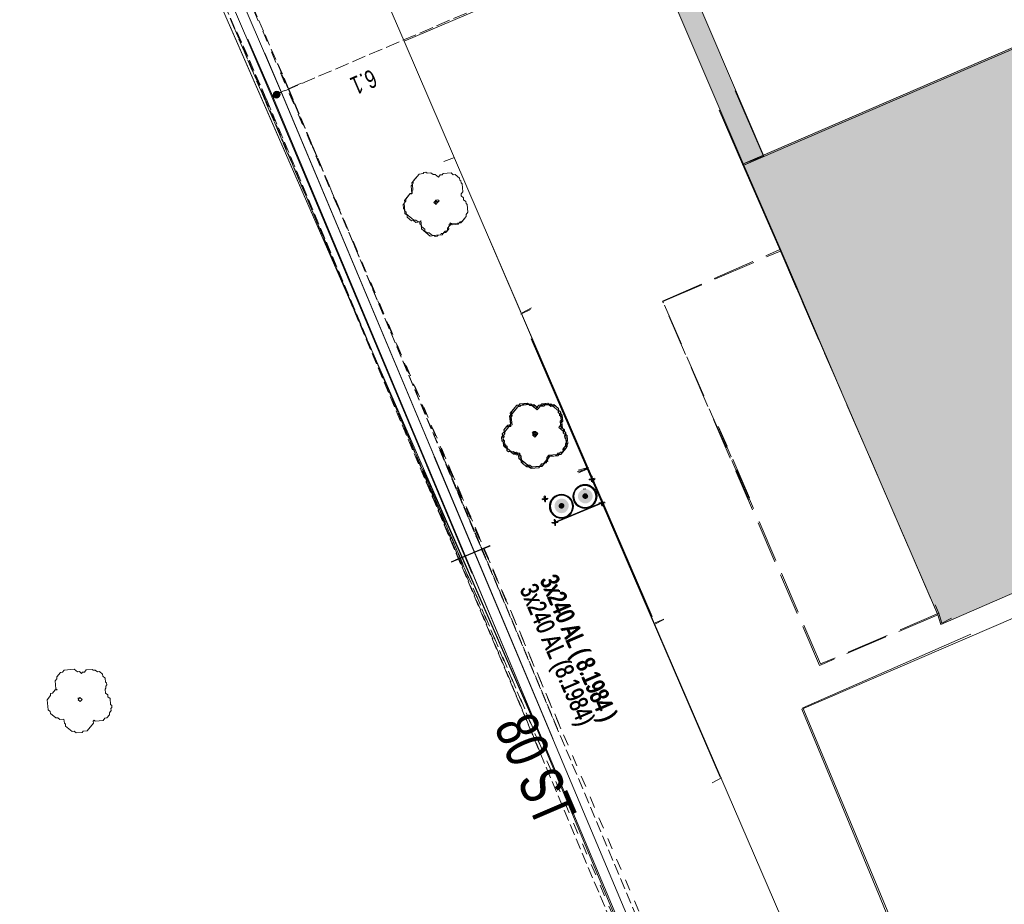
# Model space of a CAD drawing. Header units: metres. Extents: x -740 to 758, y -633 to 854.
# Tile 1023 of 1056: x 485 to 514, y 66 to 92. Entities that reach past the tile are written whole.
import ezdxf

# ---------------------------------------------------------------- set-up
doc = ezdxf.new("R2010")
doc.units = ezdxf.units.M
doc.header["$MEASUREMENT"] = 0
for name, pattern in [('1248_416', [1.664, 1.248, -0.416]), ('333_125', [0.4576, 0.3328, -0.1248]), ('333_333', [0.6656, 0.3328, -0.3328]), ('416_125', [0.5408, 0.416, -0.1248])]:
    doc.linetypes.add(name, pattern=pattern)
for name, color, linetype in [('Gas.LOVION', 7, 'Continuous'), ('Gis.LOVION', 7, 'Continuous'), ('Grundkarte.LOVION', 7, 'Continuous'), ('Strom.LOVION', 7, 'Continuous'), ('StromBemass.LOVION', 7, 'Continuous')]:
    doc.layers.add(name, color=color, linetype=linetype)
doc.styles.add('ERSTELLTER_STIL_1', font='arial.ttf')

msp = doc.modelspace()

# ---------------------------------------------------------------- hatches: boundary and pattern name
at = {"layer": 'Grundkarte.LOVION', "linetype": 'Continuous', "lineweight": 18}
for points in [[(507.378, 88.375), (503.237, 98.079), (513.55, 102.634), (525.335, 101.51), (525.568, 100.942), (526.017, 101.488), (525.778, 102.115), (513.455, 103.304), (502.378, 98.408), (506.783, 88.11)], [(523.564, 79.327), (532.778, 83.331), (533.686, 83.715), (527.868, 97.274), (506.741, 88.145), (507.845, 85.622), (512.505, 74.846), (512.592, 74.559)], [(509.614, 81.53), (519.572, 93.646), (506.783, 88.11), (507.887, 85.588)], [(506.054, 89.733), (506.741, 88.145), (507.368, 88.383), (506.53, 90.311)], [(512.908, 74.747), (512.426, 75.143), (512.539, 74.889), (512.626, 74.601)]]:
    msp.add_hatch(color=254, dxfattribs=at).paths.add_polyline_path(points)
at = {"layer": 'Strom.LOVION', "linetype": 'Continuous', "lineweight": 18}
for points in [[(502.244, 78.216), (502.259, 78.237), (502.271, 78.259), (502.28, 78.282), (502.286, 78.306), (502.289, 78.331), (502.289, 78.356), (502.286, 78.381), (502.28, 78.406), (502.27, 78.429), (502.258, 78.451), (502.243, 78.471), (502.226, 78.49), (502.207, 78.506), (502.185, 78.519), (502.163, 78.53), (502.139, 78.537), (502.114, 78.542), (502.089, 78.543), (502.064, 78.542), (502.039, 78.537), (502.015, 78.529), (501.993, 78.518), (501.971, 78.505), (501.952, 78.489), (501.935, 78.47), (501.92, 78.45), (501.908, 78.428), (501.899, 78.404), (501.893, 78.38), (501.89, 78.355), (501.89, 78.33), (501.893, 78.305), (501.899, 78.281), (501.909, 78.257), (501.921, 78.235), (501.936, 78.215), (501.953, 78.197), (501.972, 78.181), (501.994, 78.168), (502.016, 78.157), (502.04, 78.149), (502.065, 78.145), (502.09, 78.143), (502.115, 78.145), (502.14, 78.15), (502.164, 78.157), (502.187, 78.168), (502.208, 78.182), (502.227, 78.198)], [(502.26, 78.23), (502.274, 78.25), (502.287, 78.273), (502.296, 78.296), (502.302, 78.32), (502.305, 78.346), (502.305, 78.371), (502.302, 78.396), (502.295, 78.42), (502.286, 78.444), (502.274, 78.466), (502.259, 78.486), (502.242, 78.504), (502.222, 78.52), (502.201, 78.534), (502.178, 78.544), (502.154, 78.552), (502.129, 78.557), (502.104, 78.558), (502.079, 78.557), (502.054, 78.552), (502.03, 78.544), (502.007, 78.533), (501.986, 78.519), (501.967, 78.503), (501.95, 78.485), (501.935, 78.464), (501.923, 78.442), (501.914, 78.419), (501.907, 78.394), (501.904, 78.369), (501.904, 78.344), (501.908, 78.319), (501.914, 78.295), (501.923, 78.271), (501.936, 78.249), (501.95, 78.229), (501.968, 78.211), (501.987, 78.195), (502.009, 78.181), (502.031, 78.171), (502.055, 78.163), (502.08, 78.158), (502.105, 78.157), (502.13, 78.158), (502.155, 78.163), (502.179, 78.171), (502.202, 78.182), (502.223, 78.195), (502.243, 78.212)], [(502.263, 78.204), (502.277, 78.225), (502.29, 78.247), (502.299, 78.27), (502.305, 78.295), (502.308, 78.32), (502.308, 78.345), (502.305, 78.37), (502.298, 78.394), (502.289, 78.418), (502.277, 78.44), (502.262, 78.46), (502.245, 78.478), (502.225, 78.494), (502.204, 78.508), (502.181, 78.518), (502.157, 78.526), (502.132, 78.531), (502.107, 78.532), (502.082, 78.531), (502.057, 78.526), (502.033, 78.518), (502.01, 78.507), (501.989, 78.494), (501.97, 78.477), (501.953, 78.459), (501.938, 78.439), (501.926, 78.416), (501.917, 78.393), (501.91, 78.368), (501.907, 78.343), (501.907, 78.318), (501.911, 78.293), (501.917, 78.269), (501.926, 78.245), (501.939, 78.223), (501.953, 78.203), (501.971, 78.185), (501.99, 78.169), (502.012, 78.155), (502.034, 78.145), (502.058, 78.137), (502.083, 78.132), (502.108, 78.131), (502.133, 78.132), (502.158, 78.137), (502.182, 78.145), (502.205, 78.156), (502.226, 78.17), (502.246, 78.186)], [(502.279, 78.219), (502.294, 78.239), (502.306, 78.262), (502.315, 78.285), (502.321, 78.309), (502.324, 78.334), (502.324, 78.36), (502.321, 78.385), (502.315, 78.409), (502.305, 78.432), (502.293, 78.454), (502.278, 78.475), (502.261, 78.493), (502.241, 78.509), (502.22, 78.523), (502.197, 78.533), (502.173, 78.541), (502.148, 78.545), (502.123, 78.547), (502.098, 78.545), (502.073, 78.541), (502.05, 78.533), (502.027, 78.522), (502.006, 78.508), (501.986, 78.492), (501.969, 78.474), (501.954, 78.453), (501.942, 78.431), (501.933, 78.408), (501.927, 78.383), (501.924, 78.358), (501.924, 78.333), (501.927, 78.308), (501.933, 78.284), (501.943, 78.26), (501.955, 78.238), (501.97, 78.218), (501.987, 78.2), (502.007, 78.184), (502.028, 78.17), (502.051, 78.16), (502.075, 78.152), (502.099, 78.147), (502.125, 78.146), (502.15, 78.148), (502.174, 78.152), (502.198, 78.16), (502.221, 78.171), (502.242, 78.185), (502.262, 78.201)], [(502.159, 78.317), (502.165, 78.324), (502.169, 78.332), (502.172, 78.34), (502.174, 78.349), (502.175, 78.358), (502.175, 78.367), (502.174, 78.376), (502.172, 78.385), (502.169, 78.393), (502.164, 78.401), (502.159, 78.408), (502.153, 78.415), (502.146, 78.42), (502.138, 78.425), (502.13, 78.429), (502.122, 78.432), (502.113, 78.433), (502.104, 78.434), (502.095, 78.433), (502.086, 78.431), (502.078, 78.429), (502.069, 78.425), (502.062, 78.42), (502.055, 78.414), (502.049, 78.408), (502.044, 78.4), (502.039, 78.393), (502.036, 78.384), (502.034, 78.375), (502.033, 78.367), (502.033, 78.358), (502.034, 78.349), (502.036, 78.34), (502.04, 78.332), (502.044, 78.324), (502.049, 78.317), (502.055, 78.31), (502.062, 78.304), (502.07, 78.3), (502.078, 78.296), (502.087, 78.293), (502.095, 78.291), (502.104, 78.291), (502.113, 78.291), (502.122, 78.293), (502.131, 78.296), (502.139, 78.3), (502.146, 78.305), (502.153, 78.31)], [(501.554, 77.93), (501.569, 77.95), (501.581, 77.972), (501.59, 77.996), (501.596, 78.02), (501.599, 78.045), (501.599, 78.07), (501.596, 78.095), (501.59, 78.119), (501.58, 78.142), (501.568, 78.164), (501.553, 78.185), (501.536, 78.203), (501.517, 78.219), (501.495, 78.232), (501.473, 78.243), (501.449, 78.251), (501.424, 78.255), (501.399, 78.257), (501.374, 78.255), (501.349, 78.25), (501.325, 78.243), (501.303, 78.232), (501.281, 78.218), (501.262, 78.202), (501.245, 78.184), (501.23, 78.163), (501.218, 78.141), (501.209, 78.118), (501.203, 78.094), (501.2, 78.069), (501.2, 78.044), (501.203, 78.019), (501.21, 77.994), (501.219, 77.971), (501.231, 77.949), (501.246, 77.929), (501.263, 77.91), (501.283, 77.894), (501.304, 77.881), (501.327, 77.87), (501.35, 77.863), (501.375, 77.858), (501.4, 77.857), (501.425, 77.858), (501.45, 77.863), (501.474, 77.871), (501.497, 77.882), (501.518, 77.895), (501.537, 77.911)], [(501.564, 77.945), (501.578, 77.966), (501.591, 77.988), (501.6, 78.011), (501.606, 78.036), (501.609, 78.061), (501.609, 78.086), (501.606, 78.111), (501.599, 78.136), (501.59, 78.159), (501.578, 78.181), (501.563, 78.201), (501.546, 78.22), (501.526, 78.236), (501.505, 78.249), (501.482, 78.26), (501.458, 78.268), (501.433, 78.272), (501.408, 78.274), (501.383, 78.272), (501.358, 78.267), (501.334, 78.259), (501.311, 78.249), (501.29, 78.235), (501.27, 78.219), (501.253, 78.2), (501.238, 78.18), (501.226, 78.158), (501.217, 78.134), (501.211, 78.11), (501.208, 78.085), (501.208, 78.06), (501.211, 78.034), (501.217, 78.01), (501.227, 77.987), (501.239, 77.965), (501.254, 77.944), (501.271, 77.926), (501.291, 77.91), (501.312, 77.896), (501.335, 77.886), (501.359, 77.878), (501.384, 77.873), (501.409, 77.872), (501.434, 77.873), (501.459, 77.878), (501.483, 77.886), (501.506, 77.897), (501.527, 77.911), (501.546, 77.927)], [(501.563, 77.916), (501.577, 77.937), (501.589, 77.959), (501.599, 77.982), (501.605, 78.006), (501.608, 78.031), (501.608, 78.057), (501.604, 78.082), (501.598, 78.106), (501.589, 78.129), (501.577, 78.151), (501.562, 78.171), (501.544, 78.19), (501.525, 78.206), (501.504, 78.219), (501.481, 78.23), (501.457, 78.237), (501.432, 78.242), (501.407, 78.244), (501.382, 78.242), (501.357, 78.237), (501.334, 78.229), (501.311, 78.219), (501.29, 78.205), (501.27, 78.189), (501.253, 78.17), (501.238, 78.15), (501.226, 78.128), (501.217, 78.105), (501.211, 78.08), (501.208, 78.055), (501.208, 78.03), (501.211, 78.005), (501.218, 77.981), (501.227, 77.958), (501.239, 77.936), (501.254, 77.915), (501.271, 77.897), (501.291, 77.881), (501.312, 77.868), (501.335, 77.857), (501.359, 77.849), (501.383, 77.845), (501.409, 77.843), (501.434, 77.845), (501.458, 77.85), (501.482, 77.857), (501.505, 77.868), (501.526, 77.882), (501.545, 77.898)], [(501.573, 77.937), (501.588, 77.957), (501.6, 77.979), (501.609, 78.002), (501.615, 78.026), (501.618, 78.051), (501.618, 78.076), (501.615, 78.101), (501.609, 78.126), (501.599, 78.149), (501.587, 78.171), (501.573, 78.191), (501.555, 78.209), (501.536, 78.225), (501.515, 78.238), (501.492, 78.249), (501.468, 78.257), (501.444, 78.261), (501.419, 78.263), (501.394, 78.261), (501.369, 78.256), (501.345, 78.249), (501.322, 78.238), (501.301, 78.224), (501.282, 78.208), (501.265, 78.19), (501.25, 78.17), (501.238, 78.148), (501.229, 78.124), (501.223, 78.1), (501.22, 78.075), (501.22, 78.05), (501.223, 78.025), (501.23, 78.001), (501.239, 77.978), (501.251, 77.956), (501.266, 77.936), (501.283, 77.917), (501.302, 77.901), (501.324, 77.888), (501.346, 77.877), (501.37, 77.87), (501.395, 77.865), (501.42, 77.864), (501.445, 77.865), (501.469, 77.87), (501.493, 77.878), (501.516, 77.889), (501.537, 77.902), (501.556, 77.918)], [(501.464, 78.027), (501.469, 78.034), (501.473, 78.042), (501.476, 78.051), (501.479, 78.059), (501.48, 78.068), (501.48, 78.077), (501.478, 78.086), (501.476, 78.095), (501.473, 78.103), (501.469, 78.111), (501.463, 78.118), (501.457, 78.125), (501.45, 78.131), (501.443, 78.135), (501.434, 78.139), (501.426, 78.142), (501.417, 78.144), (501.408, 78.144), (501.399, 78.143), (501.39, 78.142), (501.382, 78.139), (501.374, 78.135), (501.366, 78.13), (501.359, 78.125), (501.353, 78.118), (501.348, 78.111), (501.344, 78.103), (501.34, 78.094), (501.338, 78.086), (501.337, 78.077), (501.337, 78.068), (501.338, 78.059), (501.34, 78.05), (501.344, 78.042), (501.348, 78.034), (501.353, 78.027), (501.36, 78.02), (501.366, 78.015), (501.374, 78.01), (501.382, 78.006), (501.391, 78.003), (501.4, 78.002), (501.409, 78.001), (501.417, 78.002), (501.426, 78.003), (501.435, 78.006), (501.443, 78.01), (501.45, 78.015), (501.457, 78.021)], [(502.146, 78.299), (502.151, 78.306), (502.155, 78.314), (502.158, 78.322), (502.161, 78.331), (502.162, 78.34), (502.162, 78.348), (502.161, 78.357), (502.158, 78.366), (502.155, 78.374), (502.151, 78.382), (502.145, 78.389), (502.139, 78.396), (502.132, 78.402), (502.125, 78.406), (502.117, 78.41), (502.108, 78.413), (502.099, 78.414), (502.09, 78.415), (502.081, 78.414), (502.073, 78.413), (502.064, 78.41), (502.056, 78.406), (502.049, 78.401), (502.042, 78.396), (502.036, 78.389), (502.03, 78.382), (502.026, 78.374), (502.023, 78.366), (502.021, 78.357), (502.02, 78.348), (502.02, 78.339), (502.021, 78.33), (502.023, 78.322), (502.026, 78.313), (502.031, 78.305), (502.036, 78.298), (502.042, 78.292), (502.049, 78.286), (502.057, 78.281), (502.065, 78.277), (502.073, 78.275), (502.082, 78.273), (502.091, 78.273), (502.1, 78.273), (502.109, 78.275), (502.117, 78.278), (502.125, 78.281), (502.133, 78.286), (502.14, 78.292)], [(502.159, 78.287), (502.164, 78.294), (502.168, 78.302), (502.171, 78.309), (502.173, 78.318), (502.174, 78.326), (502.174, 78.334), (502.173, 78.343), (502.171, 78.351), (502.168, 78.359), (502.164, 78.366), (502.159, 78.373), (502.153, 78.379), (502.147, 78.384), (502.14, 78.389), (502.132, 78.392), (502.124, 78.395), (502.116, 78.396), (502.107, 78.397), (502.099, 78.396), (502.091, 78.395), (502.083, 78.392), (502.075, 78.388), (502.068, 78.384), (502.062, 78.378), (502.056, 78.372), (502.051, 78.366), (502.047, 78.358), (502.044, 78.35), (502.042, 78.342), (502.041, 78.334), (502.041, 78.325), (502.042, 78.317), (502.044, 78.309), (502.047, 78.301), (502.051, 78.294), (502.056, 78.287), (502.062, 78.281), (502.068, 78.276), (502.076, 78.271), (502.083, 78.268), (502.091, 78.265), (502.099, 78.264), (502.108, 78.263), (502.116, 78.264), (502.124, 78.265), (502.132, 78.268), (502.14, 78.271), (502.147, 78.276), (502.153, 78.281)], [(502.176, 78.299), (502.181, 78.306), (502.185, 78.314), (502.188, 78.322), (502.191, 78.331), (502.192, 78.34), (502.192, 78.349), (502.19, 78.358), (502.188, 78.366), (502.185, 78.375), (502.181, 78.383), (502.175, 78.39), (502.169, 78.396), (502.162, 78.402), (502.155, 78.407), (502.146, 78.411), (502.138, 78.413), (502.129, 78.415), (502.12, 78.416), (502.111, 78.415), (502.102, 78.413), (502.094, 78.41), (502.086, 78.407), (502.078, 78.402), (502.071, 78.396), (502.065, 78.389), (502.06, 78.382), (502.056, 78.374), (502.052, 78.366), (502.05, 78.357), (502.049, 78.348), (502.049, 78.339), (502.05, 78.331), (502.053, 78.322), (502.056, 78.314), (502.06, 78.306), (502.066, 78.298), (502.072, 78.292), (502.079, 78.286), (502.086, 78.282), (502.094, 78.278), (502.103, 78.275), (502.112, 78.273), (502.121, 78.273), (502.13, 78.273), (502.138, 78.275), (502.147, 78.278), (502.155, 78.282), (502.163, 78.287), (502.169, 78.292)], [(501.446, 78.011), (501.451, 78.019), (501.455, 78.027), (501.458, 78.035), (501.461, 78.044), (501.462, 78.053), (501.462, 78.062), (501.461, 78.07), (501.458, 78.079), (501.455, 78.087), (501.451, 78.095), (501.445, 78.103), (501.439, 78.109), (501.432, 78.115), (501.425, 78.12), (501.416, 78.123), (501.408, 78.126), (501.399, 78.128), (501.39, 78.128), (501.381, 78.128), (501.372, 78.126), (501.364, 78.123), (501.356, 78.119), (501.348, 78.115), (501.341, 78.109), (501.335, 78.102), (501.33, 78.095), (501.325, 78.087), (501.322, 78.079), (501.32, 78.07), (501.319, 78.061), (501.319, 78.052), (501.32, 78.043), (501.322, 78.034), (501.326, 78.026), (501.33, 78.018), (501.335, 78.011), (501.341, 78.004), (501.348, 77.999), (501.356, 77.994), (501.364, 77.99), (501.373, 77.987), (501.382, 77.986), (501.391, 77.985), (501.399, 77.986), (501.408, 77.988), (501.417, 77.99), (501.425, 77.994), (501.433, 77.999), (501.439, 78.005)], [(501.46, 78.002), (501.465, 78.009), (501.469, 78.016), (501.473, 78.025), (501.475, 78.033), (501.476, 78.042), (501.476, 78.051), (501.475, 78.059), (501.472, 78.068), (501.469, 78.076), (501.465, 78.084), (501.46, 78.091), (501.454, 78.097), (501.447, 78.103), (501.439, 78.108), (501.431, 78.111), (501.423, 78.114), (501.414, 78.116), (501.406, 78.116), (501.397, 78.116), (501.388, 78.114), (501.38, 78.111), (501.372, 78.107), (501.364, 78.103), (501.358, 78.097), (501.352, 78.091), (501.346, 78.083), (501.342, 78.076), (501.339, 78.068), (501.337, 78.059), (501.336, 78.05), (501.336, 78.041), (501.337, 78.033), (501.339, 78.024), (501.342, 78.016), (501.347, 78.008), (501.352, 78.001), (501.358, 77.995), (501.365, 77.989), (501.372, 77.984), (501.38, 77.981), (501.389, 77.978), (501.397, 77.976), (501.406, 77.976), (501.415, 77.976), (501.423, 77.978), (501.432, 77.981), (501.44, 77.985), (501.447, 77.989), (501.454, 77.995)], [(501.475, 78.02), (501.48, 78.027), (501.484, 78.035), (501.487, 78.043), (501.489, 78.052), (501.491, 78.06), (501.491, 78.069), (501.489, 78.078), (501.487, 78.087), (501.484, 78.095), (501.48, 78.103), (501.474, 78.11), (501.468, 78.117), (501.461, 78.122), (501.454, 78.127), (501.446, 78.131), (501.437, 78.133), (501.428, 78.135), (501.419, 78.136), (501.411, 78.135), (501.402, 78.133), (501.393, 78.131), (501.385, 78.127), (501.378, 78.122), (501.371, 78.116), (501.365, 78.11), (501.36, 78.103), (501.355, 78.095), (501.352, 78.086), (501.35, 78.078), (501.349, 78.069), (501.349, 78.06), (501.35, 78.051), (501.352, 78.043), (501.356, 78.034), (501.36, 78.026), (501.365, 78.019), (501.371, 78.013), (501.378, 78.007), (501.386, 78.002), (501.394, 77.999), (501.402, 77.996), (501.411, 77.994), (501.42, 77.994), (501.429, 77.994), (501.438, 77.996), (501.446, 77.999), (501.454, 78.003), (501.462, 78.007), (501.468, 78.013)]]:
    msp.add_hatch(color=1, dxfattribs=at).paths.add_polyline_path(points)
at = {"layer": 'StromBemass.LOVION', "linetype": 'Continuous', "lineweight": 13}
for points in [[(493.066, 90.13), (493.073, 90.139), (493.079, 90.15), (493.083, 90.161), (493.086, 90.173), (493.088, 90.185), (493.088, 90.197), (493.086, 90.209), (493.083, 90.22), (493.079, 90.231), (493.073, 90.242), (493.066, 90.251), (493.058, 90.26), (493.048, 90.268), (493.038, 90.274), (493.027, 90.279), (493.016, 90.283), (493.004, 90.285), (492.992, 90.286), (492.98, 90.285), (492.969, 90.283), (492.957, 90.279), (492.946, 90.274), (492.936, 90.267), (492.927, 90.26), (492.919, 90.251), (492.912, 90.241), (492.906, 90.231), (492.902, 90.22), (492.899, 90.208), (492.897, 90.196), (492.897, 90.184), (492.899, 90.172), (492.902, 90.161), (492.906, 90.149), (492.912, 90.139), (492.919, 90.129), (492.927, 90.121), (492.937, 90.113), (492.947, 90.107), (492.958, 90.102), (492.969, 90.098), (492.981, 90.096), (492.993, 90.095), (493.005, 90.096), (493.017, 90.098), (493.028, 90.102), (493.039, 90.107), (493.049, 90.113), (493.058, 90.121)], [(493.081, 90.142), (493.088, 90.152), (493.094, 90.162), (493.098, 90.173), (493.101, 90.185), (493.103, 90.197), (493.102, 90.208), (493.101, 90.22), (493.098, 90.232), (493.094, 90.243), (493.088, 90.253), (493.081, 90.263), (493.073, 90.271), (493.064, 90.279), (493.054, 90.285), (493.043, 90.29), (493.031, 90.294), (493.02, 90.296), (493.008, 90.297), (492.996, 90.296), (492.985, 90.294), (492.973, 90.29), (492.963, 90.285), (492.953, 90.278), (492.943, 90.271), (492.935, 90.262), (492.928, 90.252), (492.923, 90.242), (492.918, 90.231), (492.916, 90.22), (492.914, 90.208), (492.914, 90.196), (492.916, 90.184), (492.919, 90.173), (492.923, 90.162), (492.929, 90.151), (492.936, 90.142), (492.944, 90.133), (492.953, 90.126), (492.963, 90.119), (492.974, 90.114), (492.985, 90.111), (492.997, 90.109), (493.009, 90.108), (493.02, 90.109), (493.032, 90.111), (493.043, 90.115), (493.054, 90.12), (493.064, 90.126), (493.073, 90.134)]]:
    msp.add_hatch(color=7, dxfattribs=at).paths.add_polyline_path(points)

# ---------------------------------------------------------------- linework, layer by layer
at = {"layer": 'Gas.LOVION', "color": 1, "linetype": 'Continuous', "lineweight": 18}
for points in [[(486.773, 105.203), (486.796, 104.968), (486.321, 104.685), (486.781, 103.607), (491.085, 93.447), (498.641, 76.171)], [(491.591, 92.294), (500.651, 71.574), (500.922, 70.921)], [(497.333, 79.121), (500.641, 71.582), (503.154, 65.533), (509.405, 50.568), (493.601, 43.525), (493.192, 43.323)], [(497.338, 79.127), (498.631, 76.18)]]:
    msp.add_lwpolyline(points, dxfattribs=at)
at = {"layer": 'Gis.LOVION', "color": 7, "linetype": 'Continuous', "lineweight": 13}
msp.add_lwpolyline([(502.043, 78.553), (502.122, 78.56)], dxfattribs=at)
at = {"layer": 'Grundkarte.LOVION', "color": 253, "linetype": 'Continuous', "lineweight": 18}
for points in [[(475.822, 94.925), (479.066, 96.513), (485.325, 99.608), (491.988, 102.801), (496.761, 91.771), (504.067, 74.781), (496.761, 91.771), (498.917, 92.691), (502.067, 94.033), (501.033, 96.444), (499.28, 100.47), (497.256, 105.149), (512.889, 112.115), (531.371, 120.188), (547.069, 127.102)], [(519.572, 93.646), (506.783, 88.11), (502.378, 98.408), (513.455, 103.304), (525.778, 102.115), (526.017, 101.488)], [(516.937, 102.974), (525.736, 102.149), (527.868, 97.274), (506.741, 88.145), (506.054, 89.733)], [(511.004, 66.01), (510.809, 66.494), (508.491, 72.06), (528.827, 80.817), (531.983, 73.322), (541.596, 77.484), (552.064, 81.965), (559.441, 85.11), (564.662, 87.335), (572.346, 90.658), (573.524, 88.29), (560.474, 82.699), (532.985, 70.938), (533.168, 70.571), (533.18, 70.454), (528.841, 68.582), (528.619, 69.033), (527.398, 68.529), (532.182, 57.382)], [(504.075, 74.791), (499.259, 85.965)], [(499.259, 85.965), (504.075, 74.791)], [(500.515, 82.993), (509.493, 62.207), (531.829, 10.303), (530.352, 9.686), (486.646, -3.986), (450.81, -11.096), (442.511, 12.418)], [(506.087, 70.052), (500.507, 82.984)], [(500.507, 82.984), (506.087, 70.052)], [(571.689, 26.437), (531.829, 10.303), (509.493, 62.207), (500.515, 82.993)], [(571.689, 26.437), (531.829, 10.303), (520.55, 36.481), (522.276, 37.27), (521.545, 39.002), (522.172, 39.24), (510.844, 66.536), (508.526, 72.102), (513.486, 74.272)]]:
    msp.add_lwpolyline(points, dxfattribs=at)
at = {"layer": 'Grundkarte.LOVION', "color": 8, "linetype": 'Continuous', "lineweight": 18}
for points in [[(475.822, 94.925), (479.066, 96.513), (485.325, 99.608), (491.988, 102.801), (496.761, 91.771), (504.067, 74.781), (496.761, 91.771), (491.988, 102.801), (512.889, 112.115), (531.371, 120.188), (547.069, 127.102)], [(504.067, 74.781), (496.761, 91.771), (491.988, 102.801)], [(509.614, 81.53), (507.887, 85.588), (506.783, 88.11), (519.572, 93.646)], [(497.935, 88.22), (498.249, 88.34)], [(504.075, 74.791), (499.259, 85.965)], [(504.075, 74.791), (499.259, 85.965)], [(499.259, 85.965), (504.075, 74.791)], [(500.49, 83.859), (500.209, 83.714)], [(500.524, 83.902), (500.243, 83.756)], [(500.515, 82.993), (509.493, 62.207), (531.829, 10.303), (530.352, 9.686), (486.646, -3.986), (450.81, -11.096), (442.511, 12.418)], [(506.087, 70.052), (500.507, 82.984)], [(506.087, 70.052), (500.507, 82.984)], [(500.507, 82.984), (506.087, 70.052)], [(531.829, 10.303), (509.493, 62.207), (500.515, 82.993)], [(583.773, 16.505), (572.098, 11.669), (536.824, -6.026), (533.639, 1.761), (531.24, 7.556), (530.352, 9.686), (531.829, 10.303), (571.689, 26.437), (531.829, 10.303), (509.493, 62.207), (500.515, 82.993)], [(501.866, 79.067), (502.153, 79.154)], [(501.9, 79.109), (502.187, 79.196)], [(501.908, 79.033), (502.162, 79.146)], [(501.942, 79.075), (502.197, 79.188)], [(512.908, 74.747), (512.626, 74.601), (512.539, 74.889), (512.426, 75.143)], [(504.42, 74.706), (504.139, 74.561)], [(504.428, 74.716), (504.173, 74.603)], [(505.846, 69.889), (506.127, 70.035)]]:
    msp.add_lwpolyline(points, dxfattribs=at)
at = {"layer": 'Grundkarte.LOVION', "color": 253, "linetype": 'Continuous', "lineweight": 18}
msp.add_lwpolyline([(491.988, 102.801), (497.256, 105.149), (499.28, 100.47), (501.033, 96.444), (502.067, 94.033), (498.917, 92.691), (496.761, 91.771)], close=True, dxfattribs=at)
at = {"layer": 'Grundkarte.LOVION', "color": 7, "linetype": 'Continuous', "lineweight": 13}
for points in [[(525.568, 100.942), (525.335, 101.51), (513.55, 102.634), (503.237, 98.079), (507.378, 88.375), (506.783, 88.11), (502.378, 98.408), (513.455, 103.304), (525.778, 102.115), (526.017, 101.488)], [(506.53, 90.311), (507.368, 88.383), (506.741, 88.145), (506.054, 89.733)]]:
    msp.add_lwpolyline(points, dxfattribs=at)
at = {"layer": 'Grundkarte.LOVION', "color": 8, "linetype": 'Continuous', "lineweight": 18}
msp.add_lwpolyline([(523.564, 79.327), (512.592, 74.559), (512.505, 74.846), (507.845, 85.622), (506.741, 88.145), (527.868, 97.274), (533.686, 83.715), (532.778, 83.331)], close=True, dxfattribs=at)
at = {"layer": 'Grundkarte.LOVION', "color": 9, "linetype": 'Continuous', "lineweight": 18}
for points in [[(498.087, 86.373), (498.092, 86.315), (498.039, 86.25), (498.045, 86.192), (497.992, 86.128), (497.934, 86.122), (497.881, 86.058), (497.764, 86.046), (497.737, 86.014), (497.679, 86.008), (497.647, 86.035), (497.53, 86.023), (497.273, 86.235), (497.261, 86.352), (497.229, 86.378), (497.223, 86.437), (497.106, 86.425), (497.042, 86.478), (496.983, 86.472), (496.855, 86.578), (496.849, 86.636), (496.785, 86.689), (496.773, 86.806), (496.741, 86.833), (496.73, 86.95), (496.783, 87.014), (496.777, 87.073), (496.935, 87.266), (496.994, 87.271), (496.971, 87.505), (496.997, 87.538), (496.992, 87.596), (497.203, 87.853), (497.32, 87.865), (497.346, 87.897), (497.405, 87.903), (497.437, 87.876), (497.554, 87.888), (497.619, 87.835), (497.677, 87.841), (497.773, 87.761), (497.826, 87.826), (497.885, 87.831), (497.911, 87.863), (498.145, 87.886), (498.21, 87.833), (498.268, 87.839), (498.397, 87.734), (498.403, 87.675), (498.435, 87.649), (498.44, 87.59), (498.473, 87.564), (498.495, 87.329), (498.443, 87.265), (498.448, 87.207), (498.513, 87.154), (498.518, 87.095), (498.583, 87.042), (498.588, 86.984), (498.621, 86.957), (498.643, 86.723), (498.591, 86.659), (498.596, 86.6), (498.438, 86.408), (498.379, 86.402), (498.353, 86.37), (498.177, 86.353), (498.145, 86.379)], [(497.731, 86.989), (497.704, 86.957), (497.64, 87.009), (497.667, 87.041), (497.693, 87.074), (497.757, 87.021)], [(497.739, 86.999), (497.713, 86.966), (497.68, 86.993), (497.707, 87.025), (497.675, 87.051), (497.701, 87.084), (497.76, 87.089), (497.792, 87.063), (497.765, 87.031)], [(501.021, 79.546), (500.968, 79.482), (500.974, 79.423), (500.842, 79.263), (500.783, 79.257), (500.757, 79.225), (500.464, 79.196), (500.4, 79.249), (500.341, 79.243), (500.212, 79.349), (500.207, 79.408), (500.142, 79.46), (500.131, 79.577), (500.099, 79.604), (500.04, 79.598), (500.008, 79.625), (499.95, 79.619), (499.885, 79.672), (499.827, 79.666), (499.795, 79.692), (499.789, 79.751), (499.692, 79.83), (499.681, 79.947), (499.649, 79.974), (499.637, 80.091), (499.664, 80.123), (499.658, 80.181), (499.711, 80.246), (499.705, 80.304), (499.784, 80.401), (499.843, 80.406), (499.896, 80.471), (499.873, 80.705), (499.899, 80.737), (499.894, 80.796), (500.079, 81.021), (500.254, 81.038), (500.281, 81.07), (500.339, 81.076), (500.371, 81.049), (500.488, 81.061), (500.649, 80.929), (500.728, 81.025), (500.845, 81.036), (500.872, 81.069), (500.93, 81.074), (500.963, 81.048), (501.021, 81.054), (501.053, 81.027), (501.112, 81.033), (501.305, 80.874), (501.31, 80.816), (501.343, 80.789), (501.348, 80.731), (501.38, 80.704), (501.392, 80.587), (501.365, 80.555), (501.377, 80.438), (501.324, 80.374), (501.453, 80.268), (501.458, 80.21), (501.523, 80.157), (501.496, 80.125), (501.502, 80.066), (501.534, 80.04), (501.545, 79.923), (501.519, 79.89), (501.525, 79.832), (501.446, 79.736), (501.451, 79.677), (501.425, 79.645), (501.366, 79.639), (501.313, 79.575), (501.255, 79.569), (501.229, 79.537), (501.111, 79.526), (501.079, 79.552)], [(501.029, 79.556), (501.002, 79.524), (501.008, 79.465), (500.876, 79.305), (500.818, 79.299), (500.765, 79.235), (500.531, 79.212), (500.466, 79.265), (500.408, 79.259), (500.183, 79.444), (500.166, 79.619), (500.107, 79.614), (500.075, 79.64), (500.016, 79.634), (499.984, 79.661), (499.926, 79.655), (499.765, 79.787), (499.759, 79.846), (499.695, 79.899), (499.666, 80.191), (499.719, 80.256), (499.713, 80.314), (499.819, 80.443), (499.878, 80.448), (499.93, 80.513), (499.898, 80.539), (499.887, 80.656), (499.913, 80.688), (499.908, 80.747), (499.934, 80.779), (499.928, 80.838), (500.087, 81.03), (500.145, 81.036), (500.172, 81.068), (500.406, 81.091), (500.438, 81.065), (500.497, 81.071), (500.529, 81.044), (500.587, 81.05), (500.684, 80.971), (500.736, 81.035), (500.795, 81.041), (500.821, 81.073), (500.997, 81.09), (501.029, 81.063), (501.088, 81.069), (501.12, 81.043), (501.178, 81.049), (501.307, 80.943), (501.313, 80.884), (501.377, 80.831), (501.388, 80.714), (501.421, 80.688), (501.426, 80.629), (501.4, 80.597), (501.406, 80.539), (501.379, 80.507), (501.391, 80.389), (501.455, 80.337), (501.461, 80.278), (501.525, 80.225), (501.559, 79.874), (501.48, 79.778), (501.486, 79.719), (501.433, 79.655), (501.374, 79.649), (501.348, 79.617), (501.289, 79.611), (501.263, 79.579)], [(501.031, 79.538), (501.036, 79.48), (500.957, 79.383), (500.963, 79.325), (500.904, 79.319), (500.825, 79.222), (500.766, 79.217), (500.74, 79.185), (500.506, 79.162), (500.442, 79.214), (500.383, 79.209), (500.254, 79.314), (500.249, 79.373), (500.184, 79.426), (500.173, 79.543), (500.141, 79.569), (500.082, 79.564), (500.05, 79.59), (499.992, 79.584), (499.895, 79.664), (499.837, 79.658), (499.805, 79.684), (499.799, 79.743), (499.735, 79.796), (499.729, 79.854), (499.697, 79.881), (499.674, 80.115), (499.727, 80.179), (499.721, 80.238), (499.853, 80.398), (499.911, 80.404), (499.894, 80.58), (499.921, 80.612), (499.909, 80.729), (500.121, 80.986), (500.179, 80.992), (500.206, 81.024), (500.44, 81.047), (500.472, 81.02), (500.53, 81.026), (500.691, 80.894), (500.77, 80.99), (500.887, 81.002), (500.914, 81.034), (501.031, 81.045), (501.095, 80.993), (501.154, 80.998), (501.315, 80.866), (501.32, 80.808), (501.385, 80.755), (501.39, 80.696), (501.422, 80.67), (501.428, 80.611), (501.402, 80.579), (501.413, 80.462), (501.387, 80.43), (501.398, 80.313), (501.462, 80.26), (501.468, 80.202), (501.532, 80.149), (501.561, 79.856), (501.535, 79.824), (501.54, 79.765), (501.382, 79.572), (501.323, 79.567), (501.297, 79.535), (501.063, 79.512)], [(501.039, 79.548), (501.044, 79.489), (500.992, 79.425), (500.997, 79.367), (500.939, 79.361), (500.833, 79.232), (500.54, 79.204), (500.508, 79.23), (500.45, 79.224), (500.225, 79.409), (500.213, 79.526), (500.181, 79.553), (500.175, 79.611), (500.058, 79.6), (499.994, 79.653), (499.935, 79.647), (499.807, 79.753), (499.801, 79.811), (499.737, 79.864), (499.725, 79.981), (499.693, 80.008), (499.688, 80.066), (499.714, 80.098), (499.708, 80.157), (499.735, 80.189), (499.729, 80.247), (499.887, 80.44), (499.946, 80.446), (499.923, 80.68), (499.95, 80.712), (499.944, 80.771), (500.155, 81.028), (500.272, 81.039), (500.299, 81.072), (500.357, 81.077), (500.389, 81.051), (500.506, 81.062), (500.571, 81.01), (500.629, 81.015), (500.726, 80.936), (500.779, 81), (500.837, 81.006), (500.863, 81.038), (501.098, 81.061), (501.162, 81.008), (501.221, 81.014), (501.317, 80.935), (501.323, 80.876), (501.387, 80.823), (501.393, 80.765), (501.425, 80.738), (501.442, 80.563), (501.416, 80.531), (501.433, 80.355), (501.497, 80.302), (501.503, 80.244), (501.535, 80.217), (501.541, 80.159), (501.573, 80.132), (501.596, 79.898), (501.569, 79.866), (501.575, 79.807), (501.39, 79.582), (501.273, 79.571), (501.247, 79.539), (501.129, 79.527), (501.097, 79.554)], [(500.639, 80.13), (500.606, 80.156), (500.58, 80.124), (500.548, 80.15), (500.574, 80.182), (500.542, 80.209), (500.569, 80.241), (500.601, 80.214), (500.627, 80.247), (500.659, 80.22), (500.633, 80.188), (500.665, 80.162)], [(500.673, 80.172), (500.647, 80.139), (500.582, 80.192), (500.577, 80.251), (500.635, 80.257), (500.7, 80.204)], [(500.648, 80.121), (500.622, 80.089), (500.59, 80.116), (500.584, 80.174), (500.611, 80.206), (500.669, 80.212), (500.701, 80.186), (500.675, 80.154)], [(500.683, 80.163), (500.657, 80.131), (500.592, 80.184), (500.619, 80.216), (500.645, 80.248), (500.709, 80.196)], [(487.616, 71.733), (487.59, 71.701), (487.595, 71.643), (487.41, 71.418), (487.293, 71.406), (487.267, 71.374), (487.091, 71.357), (487.027, 71.41), (486.968, 71.404), (486.776, 71.562), (486.77, 71.621), (486.738, 71.647), (486.726, 71.765), (486.609, 71.753), (486.545, 71.806), (486.486, 71.8), (486.326, 71.932), (486.32, 71.991), (486.256, 72.044), (486.227, 72.336), (486.333, 72.465), (486.327, 72.524), (486.385, 72.529), (486.465, 72.626), (486.523, 72.631), (486.491, 72.658), (486.468, 72.892), (486.521, 72.956), (486.515, 73.015), (486.621, 73.143), (486.68, 73.149), (486.732, 73.213), (487.025, 73.242), (487.122, 73.163), (487.18, 73.168), (487.244, 73.116), (487.271, 73.148), (487.329, 73.154), (487.382, 73.218), (487.558, 73.235), (487.59, 73.209), (487.648, 73.214), (487.713, 73.161), (487.771, 73.167), (487.868, 73.088), (487.873, 73.029), (487.938, 72.977), (487.949, 72.859), (487.981, 72.833), (487.987, 72.774), (487.961, 72.742), (487.966, 72.684), (487.94, 72.652), (487.951, 72.535), (488.016, 72.482), (488.021, 72.423), (488.086, 72.37), (488.103, 72.195), (488.135, 72.168), (488.141, 72.11), (488.114, 72.078), (488.12, 72.019), (488.067, 71.955), (488.073, 71.896), (487.994, 71.8), (487.935, 71.794), (487.882, 71.73), (487.648, 71.707)], [(487.234, 72.317), (487.207, 72.284), (487.143, 72.337), (487.17, 72.369), (487.137, 72.396), (487.17, 72.369), (487.196, 72.402), (487.26, 72.349)]]:
    msp.add_lwpolyline(points, close=True, dxfattribs=at)
msp.add_lwpolyline([(498.552, 86.546), (498.472, 86.45), (498.414, 86.444), (498.361, 86.38), (498.329, 86.406), (498.153, 86.389), (498.121, 86.415), (498.127, 86.357), (498.074, 86.292), (498.08, 86.234), (498.027, 86.17), (497.968, 86.164), (497.915, 86.1), (497.857, 86.094), (497.831, 86.062), (497.596, 86.039), (497.5, 86.118), (497.441, 86.112), (497.377, 86.165), (497.371, 86.224), (497.275, 86.303), (497.258, 86.479), (497.231, 86.446), (497.173, 86.441), (497.109, 86.494), (497.05, 86.488), (496.825, 86.673), (496.819, 86.731), (496.787, 86.758), (496.764, 86.992), (496.817, 87.056), (496.811, 87.115), (496.943, 87.275), (497.002, 87.281), (496.996, 87.34), (497.023, 87.372), (497.005, 87.548), (497.032, 87.58), (497.026, 87.638), (497.105, 87.735)], dxfattribs=at)
at = {"layer": 'Grundkarte.LOVION', "color": 8, "linetype": '1248_416', "lineweight": 18}
msp.add_lwpolyline([(512.505, 74.846), (509.015, 73.353), (504.388, 84.102), (507.845, 85.622)], close=True, dxfattribs=at)
for points in [[(506.92, 78.252), (504.398, 84.094), (507.887, 85.588), (509.614, 81.53)], [(512.426, 75.143), (512.539, 74.889), (509.05, 73.395), (506.03, 80.4)], [(506.954, 78.294), (506.04, 80.392)]]:
    msp.add_lwpolyline(points, dxfattribs=at)
at = {"layer": 'Strom.LOVION', "color": 1, "linetype": 'Continuous', "lineweight": 18}
for points in [[(498.769, 76.066), (492.857, 90.133), (488.202, 101.012), (487.956, 101.565), (487.894, 102.046), (487.963, 102.555), (488.204, 103.111), (488.474, 103.374), (491.395, 104.635), (491.693, 104.605), (492.108, 104.291), (492.459, 104.029), (492.745, 103.525), (493.819, 101.458), (493.964, 101.177), (494.231, 100.715), (494.601, 100.411), (495.202, 100.455), (495.579, 100.684), (495.851, 101.08), (496.133, 101.522), (496.207, 101.972)], [(493.626, 101.158), (492.493, 103.382), (492.229, 103.815), (491.923, 104.066), (491.589, 104.314), (491.439, 104.329), (488.646, 103.125), (488.458, 102.929), (488.254, 102.451), (488.19, 102.046), (488.23, 101.636), (488.379, 101.325), (488.486, 101.129), (493.141, 90.249), (499.283, 75.643)], [(500.935, 70.937), (492.878, 90.159), (492.153, 91.832)], [(492.651, 91.422), (493.149, 90.259), (501.146, 71.194)], [(497.65, 79.506), (506.334, 58.854), (513.633, 42.543), (514.13, 41.084), (505.124, 37.071), (502.094, 35.711)], [(497.655, 79.513), (499.274, 75.651)], [(498.759, 76.074), (497.43, 79.239)], [(501.978, 35.995), (504.994, 37.339), (511.719, 40.346), (513.775, 41.242), (513.362, 42.443), (506.066, 58.724), (497.438, 79.249)]]:
    msp.add_lwpolyline(points, dxfattribs=at)
at = {"layer": 'Strom.LOVION', "color": 7, "linetype": '333_125', "lineweight": 13}
for points in [[(498.432, 76.343), (492.674, 90.041), (487.987, 100.947), (487.908, 101.146), (488.61, 101.377), (488.686, 101.207), (493.354, 90.344), (499.669, 75.326)], [(500.79, 70.76), (492.695, 90.067), (491.8, 92.122)], [(493.037, 91.105), (493.362, 90.354), (501.318, 71.403)], [(497.821, 79.715), (506.562, 58.935), (513.858, 42.654), (513.179, 42.351), (505.866, 58.645), (497.293, 79.073)], [(497.813, 79.705), (499.659, 75.334)], [(498.422, 76.351), (497.285, 79.063)]]:
    msp.add_lwpolyline(points, dxfattribs=at)
at = {"layer": 'Strom.LOVION', "color": 9, "linetype": '333_333', "lineweight": 18}
for points in [[(499.782, 75.234), (491.005, 95.774), (488.251, 101.268), (490.322, 95.501), (498.528, 76.264)], [(491.751, 92.162), (500.842, 70.825)], [(501.384, 71.483), (493.021, 91.118)], [(499.772, 75.242), (497.84, 79.738)], [(510.21, 50.794), (497.861, 79.764)], [(497.311, 79.095), (498.518, 76.272)], [(497.319, 79.105), (509.53, 50.492)]]:
    msp.add_lwpolyline(points, dxfattribs=at)
at = {"layer": 'Strom.LOVION', "color": 250, "linetype": 'Continuous', "lineweight": 18}
for points in [[(502.213, 78.835), (502.36, 78.85)], [(502.221, 78.845), (502.381, 78.876)], [(502.223, 78.827), (502.386, 78.828)], [(502.231, 78.837), (502.407, 78.854)], [(502.279, 78.916), (502.294, 78.769)], [(502.289, 78.907), (502.32, 78.748)], [(502.301, 78.942), (502.302, 78.779)], [(502.311, 78.933), (502.328, 78.758)], [(500.822, 78.256), (500.984, 78.257)], [(500.83, 78.266), (501.006, 78.283)], [(500.848, 78.235), (500.994, 78.249)], [(500.856, 78.244), (501.015, 78.275)], [(500.888, 78.336), (500.918, 78.177)], [(500.909, 78.362), (500.926, 78.186)], [(500.914, 78.315), (500.928, 78.168)], [(500.935, 78.341), (500.936, 78.178)], [(502.503, 78.139), (502.663, 78.17)], [(502.511, 78.149), (502.671, 78.18)], [(502.513, 78.131), (502.689, 78.148)], [(502.521, 78.141), (502.697, 78.158)], [(502.582, 78.236), (502.583, 78.073)], [(502.59, 78.246), (502.592, 78.083)], [(502.592, 78.228), (502.609, 78.052)], [(502.6, 78.238), (502.617, 78.062)], [(501.111, 77.56), (501.287, 77.577)], [(501.12, 77.57), (501.295, 77.587)], [(501.137, 77.539), (501.297, 77.569)], [(501.146, 77.549), (501.305, 77.579)], [(501.191, 77.656), (501.208, 77.481)], [(501.199, 77.666), (501.216, 77.491)], [(501.217, 77.635), (501.218, 77.473)], [(501.225, 77.645), (501.226, 77.483)]]:
    msp.add_lwpolyline(points, dxfattribs=at)
at = {"layer": 'Strom.LOVION', "color": 7, "linetype": 'Continuous', "lineweight": 13}
for points in [[(501.199, 77.569), (502.591, 78.148)], [(501.207, 77.579), (502.599, 78.158)], [(501.217, 77.57), (502.609, 78.15)], [(501.209, 77.561), (502.601, 78.14)], [(498.145, 76.407), (499.295, 76.889)], [(498.155, 76.399), (499.304, 76.881)], [(498.277, 76.47), (499.286, 76.879)], [(498.287, 76.462), (499.296, 76.871)]]:
    msp.add_lwpolyline(points, dxfattribs=at)
for centre, radius in [((502.079, 78.335), 0.34), ((502.093, 78.322), 0.34), ((502.099, 78.354), 0.339), ((502.112, 78.343), 0.341), ((501.389, 78.045), 0.341), ((501.403, 78.061), 0.341), ((501.404, 78.032), 0.341), ((501.42, 78.047), 0.34)]:
    msp.add_circle(centre, radius, dxfattribs=at)
at = {"layer": 'StromBemass.LOVION', "color": 7, "linetype": '416_125', "lineweight": 13}
for points in [[(498.601, 92.601), (492.998, 90.206)], [(493.728, 90.537), (493.006, 90.215)]]:
    msp.add_lwpolyline(points, dxfattribs=at)
at = {"layer": 'StromBemass.LOVION', "color": 7, "linetype": 'Continuous', "lineweight": 13}
for centre, radius in [((492.993, 90.19), 0.0954), ((493.008, 90.202), 0.0944)]:
    msp.add_circle(centre, radius, dxfattribs=at)

# ---------------------------------------------------------------- texts
at = {"layer": 'Gas.LOVION', "color": 1, "linetype": 'Continuous', "lineweight": 18, "char_height": 1.24493, "attachment_point": 7, "rotation": 293.2448, "style": 'ERSTELLTER_STIL_1'}
for insert in [(499.385, 71.552), (499.395, 71.544)]:
    msp.add_mtext('{\\A1;\\W0.71561x;80 ST}', dxfattribs=dict(at, insert=insert))
at = {"layer": 'Strom.LOVION', "color": 1, "linetype": 'Continuous', "lineweight": 18, "attachment_point": 7, "style": 'ERSTELLTER_STIL_1'}
for s, insert, char_height, rotation in [('{\\A1;\\W0.70077x;3x240 AL ( 8.1984 ) }', (500.603, 75.813), 0.53355, 293.2443), ('{\\A1;\\W0.70083x;3x240 AL ( 8.1984 ) }', (500.611, 75.823), 0.53351, 293.2479), ('{\\A1;\\W0.70083x;3x240 AL ( 8.1984 ) }', (500.629, 75.792), 0.5335, 293.2466), ('{\\A1;\\W0.70078x;3x240 AL ( 8.1984 ) }', (500.637, 75.802), 0.53355, 293.2443), ('{\\A1;\\W0.72369x;3x240 AL (8.1984)}', (500.011, 75.541), 0.53355, 293.2443), ('{\\A1;\\W0.72369x;3x240 AL (8.1984)}', (500.019, 75.551), 0.53355, 293.2456), ('{\\A1;\\W0.72369x;3x240 AL (8.1984)}', (500.021, 75.533), 0.53355, 293.2456), ('{\\A1;\\W0.72369x;3x240 AL (8.1984)}', (500.029, 75.542), 0.53355, 293.2456)]:
    msp.add_mtext(s, dxfattribs=dict(at, insert=insert, char_height=char_height, rotation=rotation))
at = {"layer": 'StromBemass.LOVION', "color": 7, "linetype": 'Continuous', "lineweight": 13, "insert": (495.806, 90.964), "char_height": 0.53354, "attachment_point": 7, "rotation": 203.2494, "style": 'ERSTELLTER_STIL_1'}
msp.add_mtext('{\\A1;\\W0.71559x;6.1}', dxfattribs=at)

doc.saveas('drawing.dxf')
